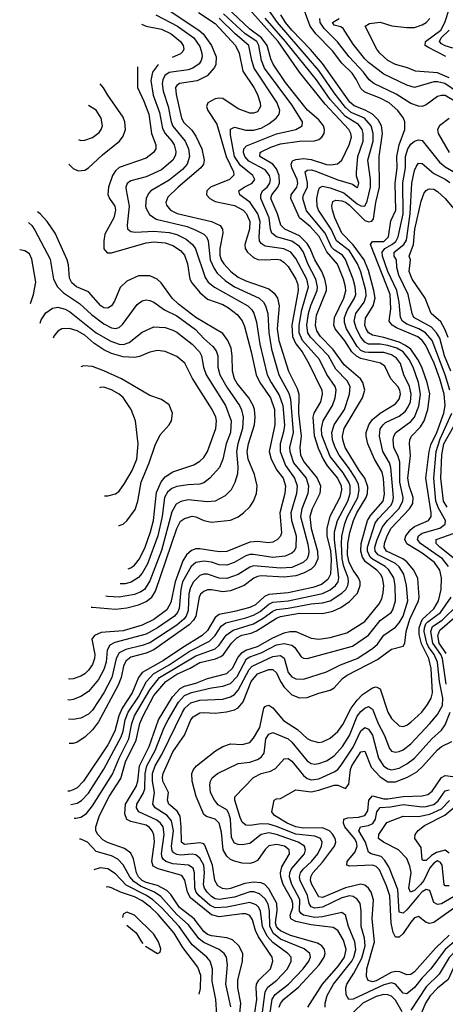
# Model space of a CAD drawing. Header units: inches. Extents: x 884549 to 1028252, y 526810 to 653624.
# Tile 1017 of 1056: x 996370 to 998591, y 642644 to 647784. Entities that reach past the tile are written whole.
import ezdxf

# ---------------------------------------------------------------- set-up
doc = ezdxf.new("R2010")
doc.units = ezdxf.units.IN
doc.header["$MEASUREMENT"] = 0
doc.layers.add('A9694', color=7, linetype='Continuous')

msp = doc.modelspace()

# ---------------------------------------------------------------- linework, layer by layer
at = {"layer": 'A9694', "color": 5}
for points, elevation in [([(997675.4, 642590), (997687.9, 642672.1), (997703.7, 642696.3), (997772.5, 642750), (997849.2, 642830), (997879, 642870), (997886.9, 642890), (997883.1, 642910), (997854.1, 642934.1), (997730, 642984.7), (997694.2, 643014.2), (997674.8, 643050), (997673, 643133), (997667, 643167), (997650, 643195.8), (997621.4, 643221.4), (997592.3, 643232.3), (997570, 643231.2), (997490, 643203.1), (997410, 643191), (997390, 643194.6), (997370, 643206.9), (997348.7, 643230), (997335.2, 643250), (997329.2, 643270), (997334.2, 643330), (997330.4, 643370), (997310, 643408.1), (997290, 643424.4), (997270, 643428.3), (997210, 643423.8), (997190, 643426.9), (997175, 643435), (997166.2, 643446.2), (997162.6, 643470), (997172.5, 643550), (997161.8, 643601.8), (997139.7, 643630), (997076.2, 643670), (997064.6, 643690), (997073.9, 643750), (997062.9, 643810), (997062.9, 643850), (997077.1, 643890), (997111.6, 643948.4), (997220.1, 644170), (997231.7, 644190), (997262.6, 644217.4), (997310, 644232.1), (997430, 644237.4), (997470, 644250.1), (997490, 644262.2), (997510, 644284.3), (997567.5, 644392.5), (997582.5, 644410), (997690, 644460.6), (997730, 644464.5), (997750, 644451.7), (997770, 644376.3), (997790, 644354.4), (997810, 644343.6), (997850, 644341.3), (997970, 644379.4), (998043.2, 644416.8), (998130, 644449.1), (998210, 644501.1), (998236.1, 644523.9), (998270, 644572), (998330, 644613.9), (998350, 644636.4), (998370, 644670.8), (998394.9, 644750), (998387.8, 644830), (998373.5, 644890), (998350, 644928.7), (998330, 644945.5), (998239.5, 644990), (998224.7, 645010), (998223.1, 645030), (998234.3, 645070), (998263, 645137), (998288.6, 645170), (998347.8, 645230), (998369.7, 645270), (998370.8, 645290), (998352.6, 645370), (998354, 645474), (998344.6, 645504.7), (998322.5, 645550), (998318.6, 645590), (998322.4, 645610), (998332.6, 645630), (998410, 645687.1), (998430.6, 645710), (998453.2, 645766.8), (998461.6, 645830), (998450.2, 645890), (998422.5, 645970), (998402.6, 646010), (998371.1, 646050), (998337.8, 646070), (998290, 646083.7), (998250, 646090.5), (998190, 646090.5), (998170, 646100.8), (998150, 646126.9), (998127.7, 646170), (998115.2, 646210), (998123.5, 646250), (998166.8, 646310), (998177.3, 646342.7), (998176.3, 646370), (998150, 646468.2), (998133, 646510), (998090, 646577.3), (998022.9, 646630), (997995.4, 646690), (997929.6, 646790), (997922.6, 646810), (997920.5, 646850), (997928.5, 646891.5), (997934.3, 646905.7), (997950, 646914.6), (997990, 646906.2), (998060.8, 646880.8), (998130, 646823.5), (998150, 646811.8), (998170, 646810.6), (998183.2, 646836.8), (998200.4, 646910), (998201, 646950), (998186.4, 647050), (998214.7, 647150), (998214.5, 647190), (998203.3, 647230), (998169.8, 647269.8), (998100.2, 647300.2), (998070, 647326.2), (998010, 647401.3), (997930, 647519), (997714.9, 647770), (997603.5, 647930)], 3340), ([(997596, 642590), (997606.9, 642670), (997603.5, 642730), (997606.4, 642750), (997617.8, 642770), (997678.3, 642830), (997690.7, 642870), (997687.3, 642890), (997616.1, 642996.1), (997600.9, 643030), (997584.8, 643084.8), (997570, 643107.5), (997550, 643115.9), (997530, 643116.9), (997410, 643101.7), (997370, 643110.7), (997260.7, 643200.7), (997244.9, 643230), (997232.4, 643292.4), (997216.2, 643316.2), (997092.1, 643352.1), (997065.8, 643365.8), (997060.2, 643390), (997072.9, 643492.9), (997069.2, 643529.2), (997061.9, 643550), (997048.1, 643568.1), (997030, 643579.9), (996950, 643598.6), (996929.2, 643609.1), (996917.9, 643637.9), (996922.2, 643690), (996978.2, 643781.8), (996986, 643810), (996994.8, 643890), (997045.1, 643990), (997094, 644130), (997166.9, 644250), (997207.6, 644292.4), (997230, 644305.6), (997290, 644321.2), (997350, 644345.9), (997450, 644370.6), (997480.6, 644399.4), (997510, 644457.2), (997530, 644480.4), (997550, 644492.2), (997610, 644511.9), (997690, 644556.9), (997750, 644583.5), (997779.5, 644590), (997810.3, 644590.3), (997890, 644556.3), (997930, 644551.2), (997990, 644559.5), (998076.5, 644583.5), (998170, 644642.4), (998245.3, 644734.7), (998259.1, 644760.9), (998267.1, 644792.9), (998269.6, 644830), (998262.9, 644870), (998253.1, 644890), (998233.7, 644910), (998173.7, 644953.7), (998158.3, 644978.3), (998149.6, 645010), (998152.1, 645050), (998185.5, 645170), (998202.5, 645197.5), (998266, 645270), (998273.2, 645306.8), (998268.2, 645388.2), (998261.6, 645421.6), (998221, 645490), (998187.2, 645570), (998177.2, 645610), (998177.3, 645630), (998190.9, 645670), (998210, 645696.4), (998250, 645729.7), (998330, 645778.1), (998350, 645803), (998356.1, 645830), (998352.6, 645850), (998342.3, 645870), (998305.9, 645910), (998275.6, 645975.6), (998251.8, 645991.8), (998150, 646016), (998126.9, 646026.9), (998103.2, 646050), (998067, 646107), (998015.7, 646170), (998008.7, 646190), (998013.3, 646230), (998060.6, 646330), (998070.9, 646369.1), (998070.4, 646390), (998059.5, 646430), (998028, 646508), (997971.8, 646571.8), (997932.9, 646652.9), (997885.1, 646705.1), (997829.6, 646750), (997784.6, 646850), (997786.3, 646870), (997815.4, 646910), (997821.1, 646930), (997818.4, 646950), (997789.9, 647010.1), (997785.9, 647030), (997793.6, 647046.4), (997810, 647054.9), (997850, 647058.7), (997890, 647053.3), (997970, 647028.3), (997993.4, 647026.6), (998027.7, 647032.3), (998050, 647051.1), (998089.9, 647130), (998100.6, 647170), (998097.9, 647190), (998087.3, 647210), (997963.2, 647343.2), (997830, 647509.6), (997718, 647670), (997525, 647885)], 3380), ([(997302.2, 647822.2), (997390, 647764.8), (997496.6, 647650), (997515.4, 647610), (997534.8, 647514.8), (997591.5, 647430), (997610, 647394.2), (997625.6, 647350), (997626.5, 647330), (997610, 647303.7), (997590, 647295.7), (997570, 647296.2), (997510, 647318.8), (997430, 647371.7), (997410, 647374.7), (997390, 647371.3), (997352.3, 647350), (997344.7, 647330), (997351.1, 647310), (997398.3, 647238.3), (997446.9, 647070), (997485.8, 646990), (997487.8, 646972.2), (997464, 646950), (997365.8, 646910), (997346.3, 646890), (997345, 646870), (997362, 646850), (997390, 646835.4), (997490, 646813.6), (997535.4, 646790), (997553.9, 646770), (997571.1, 646730), (997569.6, 646690), (997544.6, 646610), (997546.7, 646590), (997558.7, 646570), (997590, 646542.4), (997612.5, 646532.5), (997650, 646529.6), (997710, 646534.1), (997730, 646529.9), (997750, 646517.3), (997770, 646494.9), (997810.3, 646430), (997821, 646401), (997822.6, 646370), (997789.1, 646190), (997793.2, 646130), (997810, 646092.8), (997844.6, 646050), (997879.4, 645990), (997946.5, 645850), (997947.6, 645830), (997939.3, 645790), (997904.7, 645730), (997899.6, 645710), (997907.2, 645612.8), (997927.7, 645547.7), (997953, 645490), (997974.7, 645454.7), (998028, 645390), (998046.8, 645350), (998049, 645330), (998041.1, 645290), (997988.9, 645190), (997972.6, 645130), (997972.2, 645090), (997991.1, 645011.1), (997994.4, 644965.6), (997992, 644890), (997977.7, 644862.3), (997944, 644836), (997899.1, 644820.9), (997770, 644791.9), (997670, 644784), (997647.4, 644772.6), (997600.1, 644730), (997570, 644715.5), (997490, 644694.2), (997410, 644679.6), (997390, 644663.4), (997350, 644595), (997322.4, 644570), (997215.8, 644504.2), (997121.3, 644438.7), (997010, 644377.2), (996989.6, 644350.4), (996956.7, 644270), (996904.2, 644190), (996887.6, 644150), (996866.4, 644070), (996830, 643999.4), (996702.6, 643810), (996670, 643775.1), (996650, 643763.3), (996630, 643756.6), (996621.4, 643757.2)], 3480), ([(997139.4, 647839.4), (997304.2, 647730), (997327.6, 647710), (997371.2, 647650), (997395.2, 647590), (997392.6, 647550), (997386, 647534), (997348.9, 647491.1), (997296.1, 647463.9), (997204.7, 647450), (997190, 647440.9), (997183.2, 647430), (997186.5, 647393.5), (997214.5, 647270), (997227.1, 647247.1), (997267.9, 647207.9), (997290, 647176.1), (997320.7, 647110), (997333.4, 647050), (997328.6, 647030), (997315.2, 647010), (997196.9, 646910), (997142.8, 646857.2), (997132.3, 646830), (997135.8, 646815.7), (997156.3, 646790), (997191.6, 646771.6), (997371.1, 646730), (997415.9, 646710), (997427.9, 646690), (997430.8, 646670), (997415, 646590), (997414.4, 646554.4), (997421.9, 646530), (997434.6, 646510), (997471.3, 646470), (997510, 646439.4), (997550, 646420.9), (997670, 646378.2), (997697, 646357), (997715.2, 646330), (997723.1, 646290), (997713.7, 646170), (997721.8, 646110), (997772.3, 645950), (997818, 645858), (997827.1, 645830), (997824.7, 645730), (997838.2, 645610), (997831.7, 645550), (997835.6, 645510), (997854.8, 645474.8), (997921.4, 645390), (997939.5, 645350), (997936.5, 645310), (997895.2, 645230), (997884.1, 645190), (997891.2, 645128.8), (997924, 645010), (997925.1, 644970), (997910, 644935.7), (997890, 644916), (997850, 644894.4), (997810, 644880.8), (997750, 644873.6), (997630, 644881.1), (997610, 644878), (997591.3, 644868.7), (997542, 644830), (997470, 644803.1), (997430, 644797.7), (997370, 644807.8), (997350, 644807.1), (997330, 644799.9), (997314.2, 644785.8), (997305.7, 644770), (997288.9, 644670), (997277.8, 644650), (997255.2, 644624.8), (997070, 644494.3), (997030, 644477.2), (996950, 644456), (996923.6, 644436.4), (996911.4, 644410), (996899, 644350), (996884.5, 644310), (996781.5, 644118.5), (996750, 644078), (996710, 644038.7), (996670, 644012.5), (996650, 644005.9), (996630, 644005.6), (996627.9, 644006.4)], 3520), ([(997509.7, 642510.3), (997523.8, 642650), (997509.1, 642730), (997507.7, 642770), (997533.2, 642870), (997534.8, 642910), (997514.2, 642950), (997480.3, 642980.3), (997451.2, 642991.2), (997370, 643002.2), (997350, 643009.5), (997330, 643024.4), (997280.1, 643090), (997204.5, 643150), (997157.9, 643217.9), (997138.5, 643238.5), (997090, 643265.1), (997030, 643280), (997010, 643290.4), (996989.7, 643309.7), (996979.1, 643330), (996963.3, 643403.3), (996950, 643433), (996917.4, 643457.4), (996828.6, 643488.6), (996803.5, 643503.5), (996778.3, 643530), (996768.2, 643550), (996766.9, 643570), (996787.2, 643630), (996837.6, 643730), (996897.4, 643822.6), (996922.8, 643910), (996977.1, 644023), (996997.3, 644110), (997012.7, 644147.3), (997070, 644255.8), (997132.8, 644330), (997190, 644368.1), (997260.2, 644399.8), (997310, 644428.4), (997391.4, 644448.6), (997419.7, 644460.3), (997433.5, 644470), (997474.9, 644530), (997502.9, 644557.1), (997529.1, 644570.9), (997578, 644582), (997606.3, 644593.7), (997710, 644660.4), (997730, 644667.9), (997830, 644685.8), (997950, 644685.2), (998004.2, 644695.8), (998045, 644715), (998090, 644746.2), (998132, 644790), (998146.4, 644830), (998146.1, 644850), (998138.2, 644870), (998109.7, 644909.7), (998088.5, 644950), (998080.9, 644990), (998081.9, 645050), (998092.1, 645107.9), (998110.9, 645170), (998128.3, 645210), (998178.5, 645290), (998185.2, 645310), (998185.6, 645345.6), (998170.5, 645390), (998141.5, 645430), (998068.9, 645550), (998055.7, 645590), (998054.1, 645610), (998063.1, 645650), (998159, 645810), (998170.3, 645850), (998161.2, 645890), (998148.7, 645910), (998063.2, 645983.2), (998004.1, 646064.1), (997940.2, 646130), (997919.8, 646159.8), (997912.7, 646190), (997919, 646241), (997970.4, 646370), (997971.4, 646390), (997962.9, 646430), (997946.1, 646470), (997910.4, 646530), (997886.1, 646590), (997870, 646615.2), (997830, 646655), (997753.3, 646690), (997731.7, 646711.7), (997715.4, 646770), (997681.1, 646850), (997685.8, 646870), (997716.2, 646910), (997725.5, 646930), (997724.1, 646970), (997710, 647005.5), (997690.8, 647030), (997623.8, 647070), (997624, 647090), (997630, 647094.4), (997681.2, 647118.8), (997730, 647135.2), (997830, 647150.3), (997908.4, 647151.6), (997930, 647158.2), (997945.9, 647170), (997959.3, 647190), (997960.9, 647210), (997954.6, 647230), (997930, 647261.9), (997871.7, 647311.7), (997756.7, 647456.7), (997691.7, 647551.7), (997679.6, 647579.6), (997660.4, 647650), (997632, 647690), (997570, 647734.5), (997449, 647849)], 3420), ([(997874.2, 642630), (997949.2, 642750), (998034.2, 642845.8), (998064.1, 642890), (998072.7, 642930), (998060.1, 642980.1), (998030, 643029.5), (998006, 643046), (997890, 643060), (997810, 643077.1), (997784.1, 643090), (997780.7, 643110), (997795, 643150), (997795.6, 643170), (997789.7, 643190), (997745.6, 643270), (997733, 643310), (997731.6, 643330), (997737.4, 643362.6), (997777.3, 643430), (997775.6, 643450), (997751.1, 643470), (997710, 643478.9), (997670, 643471.2), (997650, 643452.4), (997610, 643395.8), (997590, 643384.4), (997570, 643379.9), (997530, 643380.8), (997490, 643390.8), (997470, 643400.1), (997450, 643416.9), (997431.1, 643451.1), (997422.5, 643542.5), (997411, 643590), (997390.7, 643610.7), (997344.6, 643624.6), (997330, 643634.6), (997291.4, 643730), (997269.6, 643810), (997269.1, 643850), (997277.3, 643870), (997293.3, 643890), (997391.6, 643968.4), (997429.5, 643990.5), (997470, 644004.6), (997530, 644001), (997570, 644010.7), (997590, 644033.1), (997622.4, 644090), (997644.5, 644190), (997650, 644199.8), (997657.7, 644202.3), (997670, 644205.3), (997690, 644191.3), (997746.2, 644126.2), (997818.9, 644078.9), (997870, 644032.5), (997890, 644020.8), (997930, 644011.5), (997950, 644014.1), (997990, 644032.8), (998030, 644068.9), (998055.7, 644104.3), (998099.5, 644190), (998130, 644232.4), (998158, 644262), (998210, 644295.7), (998230, 644301.2), (998250.6, 644290.6), (998290, 644169.2), (998310, 644136.8), (998350, 644098.8), (998370, 644094.5), (998390, 644101.7), (998410, 644116.6), (998467.3, 644170), (998498.1, 644210), (998516.7, 644243.3), (998523.9, 644270), (998517.3, 644397.3), (998504.7, 644450), (998466.2, 644526.2), (998454.1, 644574.1), (998453.4, 644610), (998470, 644653.4), (998531.6, 644708.4), (998555.8, 644750), (998569.6, 644809.6), (998571.1, 644870), (998561.2, 644910), (998534.2, 644950), (998470, 644998.6), (998390, 645048.2), (998379.5, 645070), (998383.9, 645090), (998410, 645123.4), (998430, 645137.7), (998502.2, 645170), (998517.1, 645190), (998517.4, 645210), (998489.5, 645390), (998506, 645530), (998515.2, 645564.8), (998546.4, 645630), (998582.3, 645730), (998589.6, 645770.4), (998584.3, 645830), (998562.6, 645910), (998531.7, 645991.7), (998487.2, 646087.2), (998469.8, 646109.8), (998448.1, 646128.1), (998336.1, 646176.1), (998313.1, 646190), (998297.7, 646210), (998305.8, 646274.2), (998302.1, 646350), (998199.9, 646610), (998210, 646626.5), (998270, 646626.5), (998295.1, 646650), (998306.7, 646733.3), (998331.7, 646790), (998328.2, 646930), (998340.3, 647010), (998337.7, 647070), (998350, 647131), (998380.1, 647210), (998379.9, 647250), (998373, 647270), (998343.7, 647310), (998297.2, 647350), (998250, 647374.7), (998170, 647405.9), (998150, 647423.9), (998127.9, 647470), (998104.7, 647504.7), (998050, 647557.8), (998002, 647622), (997914.7, 647710), (997885.7, 647750), (997848.5, 647850)], 3280), ([(998592.6, 647592.6), (998499.8, 647639.8), (998485.4, 647650), (998487.3, 647670), (998566.9, 647730), (998588.8, 647770), (998614.2, 647850)], 3180), ([(997080.4, 647810), (997193.4, 647750), (997278.8, 647690), (997310, 647644.5), (997321.2, 647610), (997322.4, 647590), (997317.1, 647570), (997306.1, 647553.9), (997273, 647530), (997250, 647522.2), (997150, 647507.6), (997128, 647492), (997116.7, 647470), (997114, 647450), (997118.1, 647410), (997144.9, 647330), (997160.8, 647250), (997170, 647228.5), (997233.3, 647150), (997251.3, 647110), (997256.4, 647070), (997244.4, 647030), (997218.8, 647001.2), (997150, 646947), (997054.3, 646890), (997043, 646877), (997030.5, 646850), (997026.8, 646810), (997030, 646798.4), (997047.3, 646767.3), (997082.6, 646742.6), (997244, 646704), (997290, 646686.1), (997330, 646663.9), (997344.7, 646650), (997354.3, 646630), (997364.2, 646530), (997384.9, 646484.9), (997401.2, 646461.2), (997442.9, 646422.9), (997490, 646389.7), (997619.9, 646330), (997641.3, 646310), (997653.4, 646290), (997664.4, 646250), (997669.1, 646150.9), (997684.3, 646064.3), (997722.4, 645930), (997773.9, 645833.9), (997783.7, 645803.7), (997796.8, 645630), (997777.7, 645550), (997778.8, 645530), (997799.1, 645470), (997864.6, 645390), (997877.3, 645350), (997873.6, 645310), (997841.3, 645230), (997834.9, 645190), (997873.2, 645046.8), (997879, 645010), (997877.3, 644990), (997869.1, 644970), (997849.5, 644950.5), (997790, 644924.9), (997730, 644920.8), (997590, 644932.7), (997570, 644925.9), (997510, 644887.6), (997450, 644867), (997410, 644868), (997350, 644890.1), (997330, 644890.1), (997310, 644882.4), (997277.7, 644850), (997260.5, 644819.5), (997252.7, 644787.3), (997250, 644700.2), (997237.9, 644670), (997225.7, 644654.3), (997190, 644623.5), (997050, 644532.1), (997010, 644517.5), (996923.5, 644496.5), (996890, 644479.9), (996873.3, 644450), (996850.9, 644350), (996810, 644270.1), (996750, 644179.1), (996730, 644159.8), (996690, 644137.5), (996650, 644131.1), (996624.2, 644133)], 3540), ([(996637.6, 643687.9), (996670, 643694.3), (996692.5, 643707.5), (996730, 643747.3), (996810, 643871.6), (996900, 644040), (996910, 644070), (996920.3, 644130), (996935.4, 644170), (996990.2, 644250), (997031.5, 644330), (997068.4, 644370), (997150, 644416.2), (997253.6, 644486.4), (997360.6, 644539.4), (997390, 644569.3), (997421.9, 644618.1), (997445.2, 644634.8), (997550, 644661.2), (997590, 644676.5), (997624.5, 644695.5), (997670, 644733.4), (997690, 644743.3), (997770, 644750.5), (997950, 644788.9), (997990, 644807.5), (998017.3, 644830), (998030.8, 644850), (998035.5, 644870), (998012, 645070), (998013.2, 645110), (998028.3, 645170), (998081.6, 645270), (998094.6, 645310), (998094.1, 645350), (998087.6, 645370), (998058, 645418), (997990, 645503.8), (997945.6, 645614.4), (997944.3, 645650), (997953.2, 645690), (998001.7, 645770), (998016.4, 645810), (998021, 645850), (998016.5, 645870), (997972.3, 645932.3), (997933.8, 646010), (997846.4, 646110), (997827.6, 646150), (997827.4, 646190), (997841.3, 646270), (997876.3, 646390), (997868.9, 646430), (997810, 646536.7), (997783.9, 646570), (997748.3, 646588.3), (997650, 646602.2), (997630, 646616.1), (997621.8, 646630), (997619, 646650), (997625.4, 646730), (997612.6, 646770), (997573, 646830), (997518.2, 646870), (997513.3, 646890), (997541.1, 646910), (997582.2, 646930), (997596.3, 646950), (997586.8, 646970), (997522.2, 647022.2), (997491, 647070), (997470, 647182.9), (997470, 647211.7), (997490, 647223.7), (997550, 647206.5), (997590, 647207.5), (997630, 647218.2), (997670, 647241.1), (997708, 647270), (997724.3, 647290), (997727.6, 647310), (997713.1, 647350), (997594.2, 647530), (997581, 647570), (997565.7, 647650), (997494.9, 647710), (997411, 647791)], 3460), ([(996655.1, 643616.7), (996663.6, 643616.4), (996690, 643620.6), (996719.1, 643640.9), (996750, 643680.1), (996854.2, 643845.8), (996889.5, 643930), (996939.1, 644030), (996955.5, 644110), (996969.1, 644150), (997050, 644286.1), (997100.2, 644350), (997290, 644464), (997390, 644499.5), (997410, 644518.5), (997448.2, 644571.8), (997483.4, 644596.6), (997590, 644629.8), (997640.4, 644659.6), (997690, 644697.3), (997710, 644705.7), (997770, 644711.4), (997890, 644734.2), (997950, 644739.4), (997989.4, 644750.6), (998051.2, 644790), (998071, 644810), (998082.4, 644830), (998086.1, 644850), (998083.4, 644870), (998061.5, 644930), (998052.6, 644970), (998048.5, 645050), (998051.3, 645088.7), (998066.1, 645153.9), (998080.7, 645190), (998134.3, 645290), (998142, 645330), (998137.3, 645357.3), (998122.3, 645390), (998086.4, 645446.4), (998037.7, 645510), (998015.5, 645550), (998001.9, 645590), (997998.3, 645630), (998011.6, 645670), (998064.2, 645750), (998091, 645830), (998093.7, 645870), (998078.7, 645898.7), (998020, 645960.1), (997980.4, 646030), (997886.7, 646126.6), (997872.9, 646150), (997868.9, 646190), (997876.8, 646250), (997888.2, 646291.8), (997921.3, 646370), (997923.3, 646390), (997914.9, 646430), (997873.5, 646510), (997850.4, 646570), (997830, 646600.3), (997790, 646627.3), (997709.2, 646650), (997685.3, 646670), (997678.4, 646690), (997671.9, 646750), (997628.8, 646850), (997627.9, 646870), (997637.1, 646890), (997660.9, 646910), (997675, 646930), (997678.2, 646950), (997673.7, 646970), (997650, 646999.6), (997565.4, 647045.4), (997544.9, 647070), (997537.6, 647090), (997539.5, 647110), (997554.3, 647125.7), (997710, 647187.6), (997811.1, 647210), (997844.5, 647230), (997845.4, 647250), (997790, 647340.1), (997647.3, 647530), (997631.2, 647570), (997618.6, 647650), (997607, 647670), (997547, 647710), (997433.9, 647813.9)], 3440), ([(997635.1, 642590), (997651, 642709), (997665.3, 642734.7), (997711.7, 642770), (997766.5, 642830), (997787.1, 642870), (997785.8, 642890), (997769.9, 642910), (997690, 642966.5), (997660.5, 643000.5), (997637.2, 643050), (997627.3, 643130), (997617.5, 643150), (997603.4, 643163.4), (997570, 643175.1), (997450, 643151), (997390, 643148.7), (997362, 643162), (997306.4, 643210), (997290.5, 643230), (997283.1, 643250), (997281.8, 643330), (997274.6, 643354.6), (997251.6, 643371.6), (997170, 643377.4), (997131.8, 643390), (997120.3, 643400.3), (997113, 643410), (997109.7, 643430), (997123.8, 643530), (997118.1, 643570), (997104.9, 643590), (997085.1, 643605.1), (996992.3, 643650), (996980.1, 643670), (996981.6, 643690), (997014.6, 643745.4), (997023.7, 643770), (997024.4, 643850), (997033.4, 643890), (997076.8, 643970), (997123.5, 644090), (997144, 644130), (997198.2, 644221.8), (997230, 644256.4), (997267.2, 644272.8), (997370, 644296.9), (997430, 644304.3), (997470, 644319.1), (997504.6, 644355.4), (997552.6, 644447.4), (997570, 644457.8), (997630, 644478.6), (997710, 644520.8), (997750, 644527.3), (997790, 644518.8), (997806.4, 644506.4), (997838.9, 644458.9), (997850, 644451.6), (997870, 644450.1), (998106.8, 644513.2), (998190, 644571.8), (998250, 644647.7), (998308, 644690), (998317.2, 644702.8), (998331.4, 644750), (998328.2, 644830), (998321.2, 644870), (998294.8, 644914.8), (998276.1, 644930), (998210, 644967.5), (998199, 644979), (998184.1, 645010), (998184, 645030), (998224.9, 645155.1), (998241.2, 645178.8), (998308.3, 645250), (998317.2, 645270), (998319.5, 645290), (998306.9, 645446.9), (998298.7, 645470), (998265.2, 645530), (998246.9, 645610), (998251.6, 645648.5), (998265.9, 645670), (998279.4, 645680.6), (998350, 645715), (998380.8, 645739.2), (998397.4, 645762.6), (998408.6, 645790), (998413, 645830), (998403.9, 645870), (998373.7, 645930), (998356.6, 645990), (998336.7, 646016.8), (998310, 646035.1), (998270, 646046.6), (998190, 646046.7), (998170, 646048.8), (998150, 646057.1), (998130, 646077.9), (998075, 646170), (998064.1, 646204.1), (998065.3, 646230), (998080.9, 646270), (998116.2, 646330), (998123, 646350), (998121, 646390), (998109.2, 646430), (998070, 646533), (998053.9, 646553.9), (998010, 646581.9), (997996.1, 646596.1), (997964.7, 646670), (997866.1, 646786.1), (997848, 646850), (997851, 646870), (997871, 646910), (997872.4, 646932.4), (997859.3, 646990), (997870, 646998.9), (997890, 647000.2), (997910, 646994.8), (998030, 646947.8), (998105.9, 646925.9), (998130, 646907.1), (998134.7, 646910), (998139.4, 646930), (998127.6, 646967.6), (998127.6, 646987.6), (998135, 647070), (998161.6, 647150), (998162.5, 647190), (998157.1, 647210), (998136.9, 647236.9), (998070, 647278.6), (997990, 647367), (997919.4, 647470), (997757.5, 647670), (997650, 647791.7)], 3360), ([(997723.7, 642630), (997730.6, 642649.4), (997748.4, 642671.6), (997825.5, 642734.5), (997931.7, 642850), (997958.6, 642890), (997963.7, 642910), (997961, 642930), (997946.2, 642950), (997923.3, 642963.3), (997782.9, 643002.9), (997730, 643027.4), (997718.4, 643038.4), (997709.3, 643050), (997704.6, 643070), (997714.3, 643134.3), (997711.9, 643170), (997670, 643247.2), (997649.8, 643269.8), (997630, 643279.3), (997590, 643282.8), (997545.6, 643274.4), (997470, 643248.3), (997450, 643245.6), (997428.2, 643248.2), (997403.2, 643263.2), (997388.9, 643290), (997376.9, 643370), (997335.9, 643475.9), (997330, 643482.8), (997310, 643487.6), (997230, 643477.9), (997213.8, 643490), (997213.4, 643570), (997206.7, 643626.7), (997192.6, 643652.6), (997148.6, 643690), (997141.1, 643710), (997146.5, 643750), (997117.8, 643810), (997114.8, 643830), (997118.1, 643850), (997170, 643961.8), (997230.2, 644049.8), (997263.9, 644130), (997274.8, 644145.2), (997310, 644165.3), (997330, 644168.2), (997390, 644164.9), (997449, 644171), (997490, 644181.6), (997510, 644191.5), (997536.6, 644223.4), (997578.6, 644330), (997610, 644370.1), (997670, 644392.8), (997690, 644392.8), (997710, 644374.6), (997730, 644328.7), (997750, 644299), (997790, 644259.9), (997830, 644244), (997870, 644246.5), (997930, 644269.1), (997990, 644284.7), (998010, 644296.6), (998054.9, 644345.1), (998077.9, 644362.1), (998236.1, 644443.9), (998310, 644499), (998370, 644513.4), (998379, 644530), (998385.9, 644590), (998405, 644655), (998450.8, 644750), (998453.5, 644770), (998447.5, 644867.5), (998426, 644910), (998390, 644953.4), (998369.5, 644970), (998283.1, 645010), (998271.7, 645030), (998273.2, 645050), (998286.5, 645090), (998307.4, 645130), (998404.1, 645230), (998421, 645259), (998423.4, 645290), (998402.8, 645350), (998395.2, 645390), (998409.3, 645509.3), (998404, 645570), (998406.3, 645590), (998415.1, 645610), (998461, 645659), (998480.3, 645690), (998500.2, 645750), (998510, 645830.1), (998496.6, 645890), (998468.7, 645970), (998448, 646010), (998410, 646063.6), (998383.4, 646083.4), (998350, 646100), (998270, 646125.1), (998210, 646136.4), (998190, 646149.3), (998177.3, 646170), (998171.3, 646190), (998174.9, 646225.1), (998213.5, 646290), (998223.9, 646330), (998218.5, 646370), (998190, 646474.5), (998168, 646530), (998110, 646609.4), (998051.1, 646670), (998013.8, 646750), (998002.7, 646790), (997999.3, 646810), (998004.4, 646835.6), (998018.8, 646841.2), (998050, 646838.7), (998070, 646830.9), (998090, 646816), (998170, 646735.8), (998191.8, 646728.2), (998207.6, 646732.4), (998216, 646744), (998228.2, 646830), (998246.7, 646910), (998246, 647070), (998263.4, 647190), (998257.9, 647230), (998240.6, 647260.6), (998211.4, 647290), (998172.5, 647312.4), (998114.4, 647334.4), (998093, 647353), (997950, 647555.8), (997888, 647628), (997790, 647728.4), (997757.2, 647770), (997731.8, 647810)], 3320), ([(998710, 647317.5), (998590, 647388.2), (998570, 647388.5), (998550, 647382.3), (998490, 647339), (998470, 647331.3), (998450, 647331.7), (998410, 647346.2), (998334.5, 647394.5), (998217, 647450), (998193.5, 647470), (998164.5, 647510), (998089.2, 647590), (998028.2, 647668.2), (997957.8, 647737.8), (997938.1, 647770), (997935.7, 647790)], 3260), ([(998830, 647286.2), (998587.5, 647450), (998550, 647460), (998530, 647459.1), (998430, 647429.9), (998390, 647442.4), (998270, 647500.3), (998190, 647560.1), (998170, 647579.9), (998110, 647656.5), (998058, 647738), (998046.3, 647746.3), (998010, 647755.7), (998001.4, 647770), (998036.4, 647790)], 3240), ([(998610, 647480.4), (998550, 647506.3), (998435, 647515), (998393, 647533), (998330, 647550.7), (998291.3, 647571.3), (998248.7, 647610), (998233.4, 647630), (998173, 647750), (998195.3, 647764.7), (998250, 647770.8), (998311.3, 647751.3), (998390, 647742.4), (998430, 647743.5), (998470, 647756.5), (998490.3, 647769.7), (998510, 647790.5)], 3220), ([(997006, 647759.8), (997030.3, 647750.3), (997110, 647734.1), (997161.1, 647710), (997209.9, 647670), (997222.5, 647650), (997226.4, 647630), (997221.6, 647618.4), (997210, 647604.8), (997165.4, 647586)], 3560), ([(998630, 647635.6), (998590, 647646.7), (998570, 647657.1), (998560.3, 647670), (998569.2, 647690), (998611.1, 647728.9)], 3160), ([(997094.8, 647548.4), (997090, 647545.3), (997062.4, 647510), (997054.1, 647465.9), (997066.2, 647390), (997098.8, 647298.8), (997115.7, 647215.7), (997129.9, 647190), (997164.2, 647150), (997175.4, 647130), (997184.7, 647095.3), (997182.8, 647077.2), (997169.4, 647050), (997110, 647000.7), (997030, 646964.4), (996950, 646942.6), (996930.5, 646929.5), (996924.2, 646910), (996925.5, 646894.5), (996941, 646810), (996931, 646711), (996932.9, 646693), (996950, 646678.3), (996974.2, 646674.2), (997070, 646679.8), (997150, 646673.7), (997190, 646662.7), (997238.2, 646638.2), (997271.1, 646611.1), (997287.8, 646587.8), (997338.3, 646438.3), (997353.6, 646413.6), (997387.3, 646387.3), (997560.5, 646290), (997581.4, 646270), (997592.4, 646252.4), (997605.6, 646205.6), (997623.6, 646090), (997661.9, 645930), (997681.6, 645890), (997724.4, 645824.4), (997743.4, 645770), (997751.7, 645668.2), (997747.1, 645632.9), (997729.9, 645569.9), (997729.7, 645530), (997756.6, 645456.6), (997803.9, 645390), (997817.9, 645350), (997813.6, 645310), (997784, 645210), (997788.8, 645170), (997813.4, 645090), (997811.6, 645028.4), (997802, 645010), (997790, 644999), (997755.9, 644984.1), (997690, 644976.9), (997590, 644993.2), (997570, 644992), (997550, 644986), (997489, 644951), (997450, 644936.2), (997410, 644937.7), (997370, 644951.8), (997330, 644958.2), (997288.6, 644951.4), (997265.2, 644930), (997219.7, 644850), (997210.8, 644810), (997202.7, 644710), (997194, 644690), (997178.1, 644670), (997090, 644609.2), (997030, 644575.7), (996866.9, 644533.1), (996841, 644519), (996827.2, 644492.8), (996820.7, 644430), (996810, 644391.8), (996780.8, 644339.2), (996730, 644278.1), (996690, 644251.7), (996650, 644235.7), (996630, 644232.3), (996621.3, 644233.3)], 3560), ([(996984.5, 647538.2), (996984.1, 647430), (997018.4, 647358.4), (997044.1, 647290), (997057.4, 647190), (997080.5, 647130), (997079.9, 647110), (997069.1, 647090), (997030, 647061.1), (996890, 647012.8), (996870, 646995.4), (996854.7, 646970), (996834.2, 646910), (996830.8, 646870.8), (996838.3, 646850), (996866.6, 646810), (996870.8, 646790), (996860.9, 646750), (996815.1, 646664.9), (996808.5, 646630), (996810, 646587.6), (996827.1, 646567.2), (996850, 646567.2), (997030, 646619.3), (997070, 646625.2), (997130, 646618.5), (997170, 646604.6), (997210, 646578.3), (997230, 646554.5), (997245.8, 646510), (997258.5, 646430), (997268.5, 646410), (997310, 646359.9), (997350, 646325.5), (997430, 646296.7), (997460.1, 646280.1), (997504.6, 646244.6), (997530, 646211.9), (997542.6, 646182.6), (997578.4, 646050), (997603.3, 645930), (997622.7, 645890), (997678.6, 645810), (997699, 645750), (997701.9, 645670), (997672.4, 645530), (997682.7, 645490), (997712.5, 645432.5), (997743.9, 645390), (997757.4, 645350), (997752.9, 645310), (997726.7, 645210), (997735.2, 645104.8), (997730, 645087.9), (997715.5, 645070), (997690, 645056.4), (997667.6, 645052.4), (997610, 645060.1), (997570, 645056.4), (997450, 645008.6), (997410, 645006.4), (997310, 645022.3), (997290, 645021.3), (997267, 645013), (997240.1, 644990), (997221.3, 644958.7), (997180.6, 644850), (997158.1, 644741.9), (997137.1, 644702.8), (997070, 644653), (997010, 644623), (996910, 644594.5), (996795.2, 644584.8), (996760.2, 644570), (996746.6, 644550), (996762, 644470), (996761.1, 644450), (996750, 644417.5), (996730, 644388.2), (996710, 644369), (996690, 644356.6), (996650, 644342.7), (996630, 644341.7), (996626.4, 644342.9)], 3580), ([(996626.1, 647029.2), (996650, 647006.4), (996675.6, 646995.6), (996710, 646998.6), (996730, 647010.8), (996801.7, 647078.3), (996890.9, 647150), (996910, 647176.3), (996921.6, 647210), (996919, 647250), (996910, 647275), (996829.4, 647390), (996808, 647428), (996790.5, 647449.3)], 3620), ([(996677.6, 647158.2), (996690, 647154), (996710, 647155), (996750, 647168.4), (996785, 647195), (996795.8, 647210), (996802.2, 647230), (996796, 647270), (996770, 647311.6), (996730, 647335.7), (996728.7, 647335.8)], 3640), ([(998610, 647268.1), (998559.7, 647230), (998549.6, 647210), (998553, 647190), (998611.5, 647090)], 3280), ([(998614.5, 645850), (998590.3, 645930), (998521.4, 646110), (998487.1, 646150), (998451.7, 646170), (998390, 646194.9), (998368.1, 646210), (998356.6, 646230), (998350.2, 646310), (998337.7, 646370), (998290, 646468.8), (998262.6, 646550), (998260.8, 646570), (998274.3, 646590), (998312.3, 646610), (998333.1, 646626.9), (998344.2, 646650), (998370.3, 646770), (998368.4, 646931.6), (998382.1, 647010), (998382.5, 647070), (998395.7, 647110), (998410, 647134), (998430, 647149.6), (998450, 647156.4), (998470, 647154), (998560.6, 647040.6), (998590, 647016.3), (998656.7, 646976.7)], 3260), ([(998619.8, 645950), (998586, 646030), (998561.3, 646121.3), (998545.2, 646150), (998519.1, 646179.1), (998426.4, 646230), (998417, 646250), (998396.9, 646350), (998348.3, 646450), (998337.7, 646490), (998335.9, 646530), (998324.1, 646550), (998323.4, 646570), (998374.6, 646610), (998387.5, 646632.6), (998406.7, 646770), (998415.4, 646930), (998430, 646996.5), (998439.9, 647020.1), (998450, 647034.6), (998470, 647033.2), (998530, 646981.1), (998590, 646951.5), (998613.5, 646933.5)], 3240), ([(998604.8, 646124.8), (998588.6, 646168.6), (998566.8, 646206.8), (998517.5, 646250), (998486.3, 646330), (998417.2, 646430), (998402.4, 646470), (998409.4, 646530), (998402, 646550), (998424.7, 646610), (998431, 646690), (998463.9, 646836.1), (998480.6, 646879.4), (998490, 646893), (998501.4, 646898.6), (998510, 646901.7), (998530, 646898.6), (998550, 646887.2), (998590, 646850.1), (998691.5, 646730)], 3220), ([(996743.2, 644717.9), (996750, 644717.8), (996870, 644707.6), (996930, 644713.3), (996990, 644730.3), (997030, 644747.4), (997059.6, 644770), (997079, 644801), (997190, 645127.7), (997210, 645166.1), (997230, 645179.9), (997270, 645191.6), (997290, 645188.1), (997330, 645169.2), (997370, 645161.3), (997470, 645171.8), (997510, 645189.5), (997538.5, 645210), (997570, 645240.9), (997590.4, 645270), (997604.9, 645310), (997608.5, 645350), (997595.1, 645410), (997562, 645490), (997556.2, 645530), (997563.3, 645570), (997595.3, 645670), (997599.2, 645710), (997595.2, 645750), (997588.6, 645770), (997565.3, 645810), (997505.3, 645885.3), (997490.9, 645910), (997479.6, 645950), (997479.1, 646030), (997473, 646070), (997455.9, 646110), (997430, 646146.6), (997290, 646229.3), (997199.2, 646299.2), (997166.4, 646330), (997109.1, 646410), (997086.8, 646430), (997050, 646446.6), (996990, 646446.2), (996930, 646419.3), (996893.6, 646386.4), (996865.1, 646314.9), (996850, 646290.7), (996830, 646278.9), (996810, 646280.4), (996793.6, 646290), (996730, 646362.7), (996666.6, 646390), (996641.8, 646410), (996630, 646434), (996624.5, 646504.5), (996617.5, 646530), (996554.6, 646670), (996514.2, 646730), (996476.6, 646770), (996462.3, 646780.6)], 3620), ([(996415.6, 646725.8), (996432.7, 646710), (996450, 646686), (996530, 646534.7), (996546.4, 646430), (996566.8, 646390), (996598.6, 646358.6), (996682.4, 646302.4), (996744.5, 646244.5), (996810, 646195.6), (996850, 646175.3), (996870, 646171.9), (996890, 646177.8), (996907.1, 646192.9), (996982.7, 646297.3), (997010, 646316.8), (997030, 646321.8), (997050, 646318.7), (997070, 646309.1), (997125.2, 646270), (997190, 646237.8), (997287.6, 646167.6), (997330, 646119.2), (997378.5, 646078.5), (997395.5, 646055.5), (997403.3, 646030), (997404.6, 645970), (997414.2, 645930), (997450, 645866.2), (997516.2, 645770), (997527.1, 645747.1), (997536.6, 645710), (997533.4, 645650), (997508.8, 645570), (997502.1, 645530), (997508.7, 645450), (997506.2, 645413.8), (997491.9, 645368.1), (997473.8, 645330), (997442.3, 645297.7), (997390, 645271.4), (997350, 645267.5), (997250, 645277.1), (997211.3, 645268.7), (997185.8, 645254.2), (997164.6, 645215.4), (997110, 645013.5), (997050, 644855.1), (997020.6, 644810), (997002.7, 644797.3), (996970, 644783.7), (996890, 644769.7), (996830, 644772.7), (996820, 644774.3)], 3640), ([(996425.8, 646301.8), (996442, 646350), (996454, 646414), (996433.1, 646533.1), (996421.5, 646561.5), (996397.1, 646577.1), (996370.3, 646583.2)], 3640), ([(996477.7, 646199.9), (996483.1, 646216.9), (996506.8, 646253.2), (996541.7, 646278.3), (996570, 646283.2), (996606.7, 646273.3), (996630, 646261), (996770, 646149.6), (996845.4, 646105.4), (996890, 646089.9), (996911, 646089), (996941.7, 646098.3), (997010, 646153.7), (997070, 646179.9), (997130, 646176.9), (997170, 646163.9), (997190, 646152.3), (997270, 646089.9), (997308.2, 646050), (997319.1, 646030), (997329.5, 645970), (997342.7, 645930), (997443.7, 645770), (997473.5, 645690), (997469.6, 645630), (997446.6, 645570), (997430.6, 645489.4), (997413.3, 645446.6), (997362.7, 645390), (997330, 645366.3), (997310, 645359.6), (997250, 645356.3), (997190, 645346.7), (997163.3, 645336.7), (997141.5, 645318.5), (997125.9, 645290), (997113.6, 645190), (997091, 645090), (997036.3, 644943.7), (997010, 644894.6), (996990, 644872.3), (996951.8, 644848.2), (996920.5, 644839.5), (996895.1, 644839.4)], 3660), ([(996630, 646172.4), (996590, 646170.4), (996570, 646158.8), (996548.8, 646131.2), (996545.4, 646122.3)], 3680), ([(996935.6, 644917.9), (996950, 644923), (996970, 644937.3), (996995.6, 644970), (997025.4, 645030), (997053.3, 645110), (997068.7, 645170), (997083.8, 645316.2), (997108.3, 645371.7), (997130, 645397.9), (997170, 645424.6), (997278.8, 645461.2), (997310, 645479.4), (997330, 645498), (997349.2, 645530.8), (997393.5, 645650), (997396.6, 645690), (997392.8, 645710), (997374.1, 645750), (997271.7, 645911.7), (997231.8, 645991.8), (997190, 646025), (997130, 646051.3), (997090, 646057.4), (997050, 646049.3), (996994.5, 646025.5), (996970, 646019.9), (996910, 646023.9), (996850, 646042.2), (996810, 646061.5), (996756.3, 646096.3), (996710, 646136.5), (996670, 646159.6), (996630, 646172.4)], 3680), ([(996702.7, 645977.3), (996688.5, 645972)], 3720), ([(996886.5, 645144.2), (996890, 645143.8), (996910, 645150.2), (996930, 645167.2), (996972.9, 645227.1), (996987.3, 645270), (997004.4, 645370), (997045.9, 645470), (997077.1, 645562.9), (997102.5, 645617.5), (997150.8, 645670), (997162.4, 645690), (997167.8, 645730), (997150, 645773.5), (997110, 645801.5), (997050, 645823.1), (996901.5, 645910), (996810, 645951.1), (996750, 645973.1), (996702.7, 645977.3)], 3720), ([(996810, 645865.5), (996790, 645864.5), (996786.5, 645862.5)], 3740), ([(996811.8, 645298.5), (996830, 645299.1), (996870, 645309.3), (996890, 645323.6), (996917.2, 645362.8), (996957.1, 645430), (996981.1, 645490), (996988.7, 645570), (996974.7, 645690), (996952.2, 645750), (996910, 645811.3), (996888.6, 645830), (996850, 645851.7), (996810, 645865.5)], 3740), ([(998607.9, 644930), (998576.6, 644970), (998460.7, 645050), (998445.6, 645070), (998451.5, 645090), (998470, 645104), (998562.2, 645130), (998589.2, 645150.8), (998591.7, 645170), (998554.8, 645234.8), (998541.7, 645270), (998530.5, 645390), (998542.7, 645530), (998564.4, 645595.6), (998624.1, 645730)], 3260), ([(998599.6, 645239.6), (998580.6, 645270), (998567, 645390), (998572.4, 645512.3), (998583.1, 645570), (998657.1, 645702.9)], 3240), ([(998638.6, 644970), (998561.5, 645030), (998542.2, 645050), (998543.2, 645070), (998636, 645104)], 3240), ([(997964.7, 642630), (997964.2, 642650), (997974.5, 642690), (998007, 642750), (998102.7, 642870), (998113.5, 642890), (998124, 642930), (998119, 642970), (998085.9, 643050), (998070.3, 643110.3), (998050, 643123.4), (997950, 643101.2), (997910, 643098.3), (997850, 643109.5), (997838, 643118), (997830, 643130), (997831.9, 643191.9), (997790, 643270), (997777.3, 643310), (997778.9, 643330), (997788.3, 643351.7), (997855.8, 643430), (997861.9, 643450), (997855.6, 643470), (997822.4, 643490), (997710, 643530.8), (997670, 643540.3), (997629.8, 643530.2), (997570, 643484.2), (997530, 643477.3), (997510, 643478.3), (997490, 643485.8), (997475.7, 643515.7), (997469.4, 643610), (997460.9, 643640.9), (997450, 643659.5), (997405.8, 643685.8), (997385.8, 643710), (997366.5, 643750), (997362, 643790), (997365.3, 643810), (997373.9, 643826.1), (997402.4, 643850), (997510, 643901.4), (997570, 643909.2), (997610, 643922.4), (997630, 643934.1), (997645.4, 643954.6), (997654.5, 644030), (997670, 644054.6), (997690, 644062.8), (997771.3, 644030), (997790, 644013.2), (997870, 643915.6), (997890, 643901.5), (997910, 643897.8), (997930, 643900.6), (997970, 643915.5), (998010, 643941.9), (998053.8, 643990), (998090, 644047.8), (998131.2, 644148.8), (998150, 644173.7), (998170, 644190.1), (998190, 644198.6), (998210, 644185.4), (998239.7, 644110), (998271.5, 644051.5), (998299, 643979), (998310, 643965.7), (998330, 643960.1), (998350, 643963.6), (998370, 643973.1), (998410, 644003.9), (998510.4, 644110), (998550, 644157.9), (998575.1, 644204.9), (998577.3, 644242.7), (998559.5, 644330), (998549.4, 644430), (998533.2, 644470), (998503.6, 644510), (998494.8, 644530), (998480.8, 644590), (998481.8, 644610), (998489.6, 644630), (998499.4, 644640.6), (998565.3, 644690), (998622, 644770)], 3260), ([(998594.9, 644314.9), (998576, 644450), (998567.2, 644470), (998525.7, 644530), (998514.3, 644590), (998523.6, 644616.4), (998574.2, 644650), (998656.6, 644730)], 3240), ([(998595.2, 644475.2), (998558.6, 644530), (998550.8, 644570), (998562.6, 644597.4), (998650, 644673.7)], 3220), ([(998686.6, 643013.4), (998589.5, 642930.5), (998515.1, 642830), (998470, 642783.1), (998430, 642732.6), (998390, 642698.9), (998370, 642703.4), (998330, 642750.3), (998310, 642755.9), (998270, 642746.4), (998110, 642671.2), (998087.8, 642670), (998074.2, 642694.2), (998071.3, 642730), (998076.7, 642750), (998113.5, 642806.5), (998155.5, 642884.5), (998172, 642950), (998169.2, 642990), (998151.1, 643050), (998152.3, 643132.3), (998145.9, 643170), (998130, 643193.5), (998110, 643206.6), (998090, 643211.1), (998050, 643199.8), (997950, 643150.7), (997910, 643146.3), (997890, 643153.9), (997880.4, 643170), (997871.7, 643211.7), (997832.6, 643290), (997829.7, 643310), (997835, 643330), (997849.6, 643350), (997893.3, 643390), (997925.6, 643430), (997944.6, 643470), (997947.7, 643490), (997940.2, 643510), (997910, 643522.6), (997810, 643531.8), (997710, 643572.5), (997670, 643583.9), (997630, 643586.1), (997570, 643577.3), (997550, 643578.8), (997530, 643595.8), (997519.6, 643619.6), (997492.7, 643710), (997492.1, 643727.9), (997590, 643828.8), (997630, 643849.6), (997678.2, 643861.8), (997704.4, 643875.6), (997750, 643926.4), (997770, 643926.8), (997790, 643913.9), (997850, 643839), (997870, 643822.5), (997890, 643815.8), (997930, 643820.7), (998010, 643857.3), (998030.2, 643869.8), (998048, 643892), (998110, 643987.1), (998150, 644071.8), (998170, 644090.1), (998190, 644081.2), (998210.4, 644050), (998242.6, 643930), (998268.9, 643890), (998290, 643873.4), (998310, 643867.5), (998350, 643876.5), (998390, 643898.9), (998429.9, 643930), (998519.5, 644030), (998570, 644075.7), (998590, 644103.2), (998615.2, 644170)], 3240), ([(998610, 643004.7), (998541.3, 642938.7), (998430, 642813.8), (998410, 642799.9), (998390, 642798.4), (998353.8, 642813.8), (998330, 642816), (998309, 642811), (998230, 642767.3), (998210, 642762.3), (998187.9, 642767.9), (998180.3, 642790), (998181.2, 642830), (998221.6, 642970), (998208.3, 643090), (998216.2, 643190), (998204.6, 643230), (998190, 643251.2), (998170, 643266.2), (998150, 643271.3), (998070, 643253.3), (997950, 643202.4), (997930, 643205.8), (997893.9, 643270), (997886.9, 643290), (997888.4, 643310), (997899.9, 643330), (997950, 643385.7), (998011.9, 643470), (998018.8, 643490), (998015.4, 643510), (998004.7, 643530), (997986.9, 643550), (997950, 643566.2), (997850, 643564.7), (997810, 643570.4), (997765.9, 643590), (997699, 643630), (997685.5, 643650), (997697, 643710), (997710, 643717.4), (997730, 643719.6), (997810, 643763.7), (997890, 643753.9), (997930, 643761.9), (998010, 643788.7), (998030, 643788), (998070, 643771.3), (998086.6, 643793.4), (998096.7, 643870), (998103.5, 643890), (998150, 643961.9), (998170, 643965.2), (998203.1, 643883.1), (998250, 643832.7), (998290, 643806.5), (998330, 643805.7), (998393.3, 643830), (998441.3, 643858.7), (998473.3, 643886.7), (998550, 643971.9), (998570, 643989.3), (998624.4, 644015.6)], 3220), ([(998670, 643171.1), (998530, 643071.7), (998510, 643066.2), (998491.2, 643071.2), (998450, 643102), (998430, 643095.4), (998410, 643074), (998370, 643013.4), (998350, 642994.5), (998330, 642994.6), (998318.6, 643018.6), (998307.5, 643067.5), (998300.7, 643210), (998283.7, 643263.7), (998246.8, 643346.8), (998230, 643363.2), (998210, 643370.9), (998090, 643365.8), (998077.6, 643370), (998078.5, 643390), (998119.9, 643440.1), (998131.2, 643470), (998128, 643490), (998116.5, 643510), (998066.5, 643570), (998058.7, 643590), (998061.3, 643610), (998081.9, 643618.1), (998138.3, 643621.7), (998170.2, 643629.8), (998185.6, 643654.4), (998191.8, 643710), (998210, 643733.2), (998270, 643717.5), (998290, 643716.8), (998370, 643729.2), (998470, 643733.5), (998499.8, 643740.2), (998522.4, 643757.6), (998570, 643828.8), (998590, 643838.7), (998630, 643833.2)], 3180), ([(998750, 643274), (998570, 643169.6), (998550, 643164.9), (998530, 643176.2), (998510, 643237.8), (998490, 643243.1), (998470, 643231), (998450, 643211), (998390, 643137.5), (998370, 643119.9), (998350, 643125), (998343.7, 643243.7), (998298.4, 643358.4), (998275.5, 643395.5), (998255.9, 643415.9), (998204, 643430), (998190, 643438.9), (998173.8, 643490), (998139, 643550), (998148.3, 643570), (998190, 643578.2), (998212.2, 643587.8), (998226.3, 643610), (998234, 643650), (998250, 643671.4), (998304.6, 643675.4), (998370, 643687.6), (998470, 643676), (998490, 643676.6), (998530, 643687.7), (998554.1, 643705.9), (998590, 643758.6), (998610, 643764)], 3160), ([(998610, 643263), (998590, 643262.3), (998583.9, 643270), (998573.5, 643370), (998565.3, 643385.3), (998550, 643392.6), (998530, 643381), (998510, 643356.1), (998478.4, 643290), (998461.9, 643270), (998430, 643238.8), (998409.1, 643229.1), (998400.4, 643250), (998411.9, 643331.9), (998405.7, 643365.7), (998390, 643406), (998346.3, 643450), (998269, 643490), (998242.1, 643510), (998243.4, 643530), (998286.4, 643593.6), (998370, 643626.7), (998450, 643625.1), (998510, 643637), (998570, 643664.5), (998611.8, 643708.2)], 3140), ([(998610, 643433.3), (998590, 643449.9), (998543.8, 643436.2), (998519, 643421), (998490, 643394.9), (998474.5, 643394.5), (998470, 643398.7), (998463.8, 643463.8), (998432, 643510), (998432.7, 643530), (998448.2, 643551.8), (998482, 643578), (998588.4, 643631.6), (998631.1, 643668.9)], 3120), ([(997472, 642632), (997445.5, 642750), (997454.5, 642850), (997449.4, 642890), (997436.4, 642910), (997410.6, 642930), (997330, 642967.9), (997306, 642986), (997250, 643060.3), (997190, 643113.2), (997106.8, 643206.8), (997073.4, 643230), (997001.1, 643261.1), (996964.9, 643284.9), (996944, 643310), (996910, 643372.4), (996882.1, 643402.2), (996850, 643419.6), (996770, 643442.8), (996723.2, 643490), (996690, 643505.7), (996682.2, 643505.8)], 3440), ([(996790, 643357), (996756.9, 643346)], 3460), ([(997375, 642543.2), (997382.6, 642550), (997394.5, 642570), (997399.1, 642590), (997394.2, 642670), (997374.1, 642765.9), (997375.5, 642830), (997363.1, 642870), (997346.8, 642890), (997270, 642954.2), (997201.7, 643050), (997110, 643149.4), (997064.4, 643190), (997032.2, 643212.2), (996925.8, 643265.8), (996870, 643324.9), (996830, 643352.3), (996790, 643357)], 3460), ([(996830, 643258.3), (996821.2, 643255.8)], 3480), ([(997306.8, 642696.7), (997313.7, 642726.3), (997314.9, 642794.9), (997298.8, 642838.8), (997221, 642941), (997176.2, 643016.2), (997093.2, 643113.2), (997052.4, 643152.4), (997010, 643184.5), (996970, 643205.1), (996896.1, 643230), (996850, 643252.3), (996830, 643258.3)], 3480), ([(996930, 643124.6), (996910, 643115), (996906.6, 643098.4)], 3520), ([(997027.1, 642948.1), (997090, 642910.2), (997103.3, 642916.7), (997106.5, 642933.5), (997094.7, 642970), (997070, 643010.4), (996970, 643110.6), (996930, 643124.6)], 3520), ([(996929.4, 643057.7), (996977.5, 643017.5), (997006, 642970), (997013.1, 642962.1)], 3520), ([(1000000, 642711.9), (999943.6, 642723.6), (999850, 642771.5), (999799, 642830), (999770.5, 642870.5), (999750, 642883.4), (999670, 642883.2), (999550, 642911.5), (999490, 642935.5), (999390, 642963.6), (999270, 642965.4), (999170, 642994), (998890, 643032.4), (998830, 643026), (998750, 642999.6), (998710, 642977.7), (998650.4, 642930), (998610, 642888), (998559, 642801), (998490, 642735.3), (998410, 642614.6)], 3260), ([(1000000, 642678.9), (999923.9, 642683.9), (999841.7, 642741.7), (999770, 642820.6), (999750, 642838.3), (999730, 642846.9), (999667.8, 642847.8), (999550, 642873.4), (999390, 642924.2), (999270, 642927.8), (999190, 642948.6), (998970, 642985.4), (998890, 642992.4), (998850, 642988.4), (998805.8, 642974.2), (998750.9, 642949.1), (998693.3, 642910), (998661.2, 642878.8), (998640.2, 642850), (998605.4, 642774.6), (998550, 642729), (998511.6, 642688.4), (998487.9, 642650), (998445.1, 642550)], 3280), ([(998364.8, 642604.8), (998330, 642666.7), (998310, 642686.5), (998290, 642694.2), (998270, 642694.9), (998230, 642685.3), (998159.7, 642650), (998070, 642563.7)], 3260)]:
    msp.add_lwpolyline(points, dxfattribs=dict(at, elevation=elevation))

doc.saveas('drawing.dxf')
